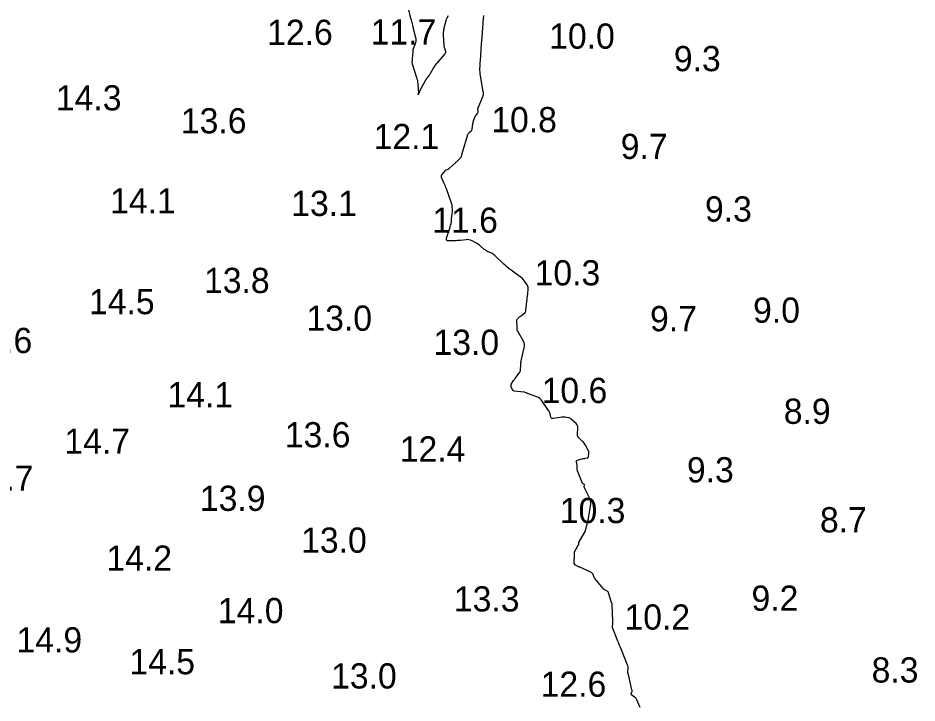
# Model space of a CAD drawing. Extents: x 815352 to 820877, y 582403 to 597439.
# Drawn here: x 820568.3 to 820746.5, y 591131.8 to 591267.7 of the extents above; entities that cross this region are included whole.
import ezdxf

# ---------------------------------------------------------------- set-up
doc = ezdxf.new("R2010")
doc.units = 0
doc.layers.add('V-CONT-EL12', color=7, linetype='Continuous')
doc.layers.add('V-TOPO-SOUN', color=7, linetype='Continuous')

msp = doc.modelspace()

# ---------------------------------------------------------------- linework, layer by layer
at = {"layer": 'V-CONT-EL12'}
for points in [[(820653.58, 591268.14), (820653.29, 591267.64), (820653.22, 591267.51), (820653.16, 591267.38), (820653.11, 591267.24), (820653.08, 591267.1), (820652.74, 591265.66), (820652.71, 591265.55), (820652.69, 591265.43), (820652.67, 591265.32), (820652.66, 591265.2), (820652.6, 591264.74), (820652.58, 591264.62), (820652.58, 591264.51), (820652.58, 591264.39), (820652.58, 591264.27), (820652.71, 591262.31), (820652.73, 591262.16), (820652.75, 591262), (820652.78, 591261.85), (820652.83, 591261.7), (820653.02, 591261.09), (820653.05, 591260.95), (820653.04, 591260.81), (820652.99, 591260.68), (820652.9, 591260.55), (820651.31, 591258.73), (820651.15, 591258.54), (820651, 591258.33), (820650.86, 591258.13), (820650.73, 591257.91), (820650.16, 591256.88), (820650.08, 591256.74), (820649.99, 591256.6), (820649.89, 591256.46), (820649.79, 591256.33), (820649.38, 591255.8), (820649.28, 591255.66), (820649.19, 591255.52), (820649.1, 591255.38), (820649.02, 591255.24), (820647.98, 591253.28), (820647.88, 591253.07), (820647.79, 591252.86), (820647.71, 591252.64), (820647.64, 591252.42), (820647.69, 591252.65), (820647.72, 591252.87), (820647.73, 591253.1), (820647.72, 591253.33), (820647.61, 591254.67), (820647.58, 591254.97), (820647.53, 591255.26), (820647.46, 591255.55), (820647.38, 591255.84), (820646.51, 591258.53), (820646.48, 591258.62), (820646.47, 591258.71), (820646.46, 591258.81), (820646.46, 591258.9), (820646.49, 591259.29), (820646.49, 591259.38), (820646.5, 591259.48), (820646.51, 591259.58), (820646.51, 591259.67), (820646.61, 591260.99), (820646.61, 591261.04), (820646.62, 591261.09), (820646.62, 591261.14), (820646.62, 591261.19), (820646.64, 591261.4), (820646.64, 591261.45), (820646.65, 591261.5), (820646.66, 591261.55), (820646.68, 591261.6), (820647.14, 591262.85), (820647.2, 591263.08), (820647.23, 591263.31), (820647.22, 591263.54), (820647.18, 591263.77), (820646.73, 591265.55), (820646.68, 591265.73), (820646.63, 591265.92), (820646.59, 591266.1), (820646.55, 591266.29), (820646.3, 591267.35), (820646.29, 591267.37), (820646.29, 591267.39), (820646.28, 591267.42), (820646.27, 591267.44), (820646.23, 591267.52), (820646.22, 591267.54), (820646.21, 591267.56), (820646.2, 591267.58), (820646.2, 591267.6), (820645.49, 591270.43)], [(820691.63, 591130.93), (820690.9, 591132.58), (820690.83, 591132.71), (820690.75, 591132.82), (820690.65, 591132.92), (820690.54, 591133), (820689.98, 591133.38), (820689.92, 591133.43), (820689.88, 591133.5), (820689.87, 591133.58), (820689.88, 591133.67), (820690, 591134.04), (820690.03, 591134.13), (820690.04, 591134.22), (820690.04, 591134.31), (820690.02, 591134.41), (820689.31, 591137.46), (820689.3, 591137.51), (820689.28, 591137.56), (820689.27, 591137.61), (820689.25, 591137.66), (820689.19, 591137.87), (820689.18, 591137.92), (820689.17, 591137.97), (820689.17, 591138.02), (820689.17, 591138.08), (820689.24, 591138.81), (820689.24, 591138.95), (820689.23, 591139.09), (820689.2, 591139.22), (820689.15, 591139.35), (820687.91, 591142.4), (820687.74, 591142.83), (820687.56, 591143.26), (820687.39, 591143.69), (820687.21, 591144.12), (820686.22, 591146.58), (820686.2, 591146.64), (820686.18, 591146.71), (820686.17, 591146.77), (820686.17, 591146.84), (820686.18, 591147.12), (820686.18, 591147.18), (820686.18, 591147.23), (820686.18, 591147.28), (820686.19, 591147.33), (820686.19, 591147.55), (820686.2, 591147.6), (820686.2, 591147.65), (820686.2, 591147.71), (820686.2, 591147.76), (820686.18, 591149.99), (820686.18, 591150.08), (820686.18, 591150.16), (820686.17, 591150.25), (820686.16, 591150.33), (820686.12, 591150.7), (820686.12, 591150.77), (820686.11, 591150.84), (820686.11, 591150.91), (820686.11, 591150.98), (820686.1, 591151.27), (820686.09, 591151.34), (820686.08, 591151.4), (820686.07, 591151.47), (820686.05, 591151.54), (820685.38, 591153.65), (820685.34, 591153.76), (820685.28, 591153.85), (820685.2, 591153.93), (820685.1, 591153.99), (820684.68, 591154.22), (820684.58, 591154.28), (820684.48, 591154.35), (820684.4, 591154.43), (820684.32, 591154.52), (820682.67, 591156.53), (820682.6, 591156.62), (820682.55, 591156.71), (820682.5, 591156.81), (820682.46, 591156.91), (820682.31, 591157.33), (820682.27, 591157.42), (820682.21, 591157.51), (820682.13, 591157.58), (820682.04, 591157.64), (820681.58, 591157.89), (820681.47, 591157.95), (820681.36, 591158), (820681.24, 591158.06), (820681.13, 591158.11), (820679.66, 591158.74), (820679.58, 591158.78), (820679.5, 591158.81), (820679.42, 591158.85), (820679.34, 591158.88), (820678.99, 591159.04), (820678.93, 591159.08), (820678.88, 591159.11), (820678.83, 591159.15), (820678.78, 591159.2), (820678.61, 591159.41), (820678.58, 591159.46), (820678.55, 591159.52), (820678.54, 591159.58), (820678.54, 591159.65), (820678.64, 591161.17), (820678.64, 591161.22), (820678.64, 591161.28), (820678.63, 591161.33), (820678.63, 591161.38), (820678.59, 591161.59), (820678.58, 591161.64), (820678.59, 591161.69), (820678.6, 591161.74), (820678.62, 591161.79), (820679.12, 591162.75), (820679.15, 591162.81), (820679.19, 591162.87), (820679.22, 591162.93), (820679.26, 591162.98), (820679.45, 591163.25), (820679.47, 591163.29), (820679.49, 591163.33), (820679.5, 591163.37), (820679.5, 591163.42), (820679.5, 591163.6), (820679.51, 591163.65), (820679.51, 591163.69), (820679.53, 591163.73), (820679.55, 591163.77), (820680.71, 591165.85), (820680.74, 591165.9), (820680.77, 591165.95), (820680.79, 591166.01), (820680.8, 591166.06), (820680.87, 591166.29), (820680.89, 591166.34), (820680.9, 591166.4), (820680.92, 591166.46), (820680.93, 591166.51), (820681.21, 591167.61), (820681.25, 591167.82), (820681.3, 591168.02), (820681.34, 591168.22), (820681.37, 591168.43), (820681.84, 591171.33), (820681.85, 591171.48), (820681.85, 591171.63), (820681.82, 591171.77), (820681.78, 591171.92), (820681.56, 591172.49), (820681.5, 591172.63), (820681.44, 591172.77), (820681.38, 591172.91), (820681.31, 591173.05), (820680.6, 591174.49), (820680.58, 591174.55), (820680.56, 591174.62), (820680.56, 591174.68), (820680.57, 591174.74), (820680.61, 591175.01), (820680.61, 591175.07), (820680.6, 591175.13), (820680.57, 591175.18), (820680.52, 591175.22), (820680.3, 591175.37), (820680.25, 591175.41), (820680.21, 591175.46), (820680.17, 591175.51), (820680.14, 591175.57), (820679.22, 591177.88), (820679.19, 591177.97), (820679.17, 591178.06), (820679.16, 591178.15), (820679.16, 591178.25), (820679.18, 591178.63), (820679.18, 591178.73), (820679.18, 591178.82), (820679.17, 591178.92), (820679.15, 591179.01), (820678.99, 591179.63), (820678.98, 591179.75), (820679.01, 591179.85), (820679.08, 591179.93), (820679.2, 591179.97), (820680.34, 591180.29), (820680.44, 591180.31), (820680.54, 591180.33), (820680.64, 591180.35), (820680.74, 591180.37), (820681.15, 591180.43), (820681.24, 591180.46), (820681.31, 591180.51), (820681.35, 591180.57), (820681.38, 591180.67), (820681.48, 591181.32), (820681.49, 591181.46), (820681.48, 591181.6), (820681.45, 591181.73), (820681.39, 591181.86), (820680.81, 591182.97), (820680.69, 591183.17), (820680.56, 591183.36), (820680.41, 591183.54), (820680.24, 591183.7), (820679.54, 591184.33), (820679.39, 591184.5), (820679.29, 591184.69), (820679.23, 591184.89), (820679.22, 591185.12), (820679.29, 591186.31), (820679.28, 591186.57), (820679.21, 591186.81), (820679.09, 591187.04), (820678.92, 591187.23), (820677.97, 591188.14), (820677.84, 591188.24), (820677.71, 591188.32), (820677.57, 591188.38), (820677.41, 591188.41), (820676.77, 591188.5), (820676.61, 591188.52), (820676.45, 591188.52), (820676.29, 591188.52), (820676.13, 591188.5), (820674.4, 591188.24), (820674.24, 591188.23), (820674.11, 591188.28), (820674.02, 591188.38), (820673.95, 591188.52), (820673.77, 591189.2), (820673.71, 591189.37), (820673.65, 591189.53), (820673.57, 591189.69), (820673.48, 591189.84), (820672.23, 591191.7), (820672.02, 591191.97), (820671.77, 591192.2), (820671.48, 591192.39), (820671.17, 591192.54), (820669.28, 591193.24), (820669.22, 591193.26), (820669.16, 591193.28), (820669.1, 591193.31), (820669.05, 591193.33), (820668.82, 591193.44), (820668.76, 591193.46), (820668.7, 591193.48), (820668.64, 591193.49), (820668.58, 591193.5), (820666.71, 591193.69), (820666.67, 591193.69), (820666.64, 591193.7), (820666.61, 591193.71), (820666.58, 591193.73), (820666.46, 591193.79), (820666.43, 591193.81), (820666.41, 591193.83), (820666.39, 591193.85), (820666.37, 591193.88), (820666.14, 591194.34), (820666.11, 591194.41), (820666.08, 591194.49), (820666.07, 591194.57), (820666.07, 591194.65), (820666.09, 591194.99), (820666.11, 591195.07), (820666.13, 591195.15), (820666.16, 591195.22), (820666.2, 591195.29), (820666.56, 591195.78), (820666.64, 591195.89), (820666.71, 591195.99), (820666.79, 591196.09), (820666.87, 591196.2), (820667.79, 591197.46), (820667.81, 591197.49), (820667.82, 591197.52), (820667.84, 591197.55), (820667.85, 591197.58), (820667.89, 591197.71), (820667.9, 591197.74), (820667.9, 591197.78), (820667.91, 591197.81), (820667.91, 591197.85), (820667.96, 591198.94), (820667.97, 591199.13), (820667.99, 591199.32), (820668.02, 591199.51), (820668.06, 591199.7), (820668.65, 591202.28), (820668.7, 591202.61), (820668.69, 591202.94), (820668.61, 591203.26), (820668.48, 591203.58), (820667.53, 591205.34), (820667.51, 591205.38), (820667.48, 591205.43), (820667.45, 591205.47), (820667.42, 591205.51), (820667.29, 591205.67), (820667.27, 591205.71), (820667.25, 591205.75), (820667.24, 591205.8), (820667.24, 591205.85), (820667.26, 591206.17), (820667.26, 591206.24), (820667.26, 591206.31), (820667.26, 591206.38), (820667.26, 591206.45), (820667.18, 591207.61), (820667.19, 591207.72), (820667.21, 591207.82), (820667.26, 591207.91), (820667.33, 591208), (820667.67, 591208.32), (820667.75, 591208.4), (820667.84, 591208.47), (820667.93, 591208.55), (820668.02, 591208.62), (820668.86, 591209.29), (820668.89, 591209.32), (820668.91, 591209.34), (820668.92, 591209.38), (820668.93, 591209.41), (820668.94, 591209.56), (820668.94, 591209.6), (820668.94, 591209.63), (820668.95, 591209.67), (820668.95, 591209.71), (820669.23, 591211.96), (820669.26, 591212.21), (820669.29, 591212.45), (820669.31, 591212.69), (820669.34, 591212.93), (820669.44, 591213.94), (820669.44, 591214.16), (820669.41, 591214.37), (820669.33, 591214.57), (820669.23, 591214.76), (820668.72, 591215.5), (820668.59, 591215.68), (820668.44, 591215.85), (820668.28, 591216), (820668.11, 591216.14), (820666.05, 591217.66), (820665.67, 591217.95), (820665.3, 591218.25), (820664.94, 591218.57), (820664.59, 591218.89), (820662.8, 591220.6), (820662.65, 591220.74), (820662.49, 591220.85), (820662.32, 591220.96), (820662.14, 591221.05), (820661.4, 591221.38), (820661.22, 591221.46), (820661.05, 591221.56), (820660.89, 591221.68), (820660.73, 591221.8), (820659.95, 591222.48), (820659.77, 591222.63), (820659.58, 591222.77), (820659.38, 591222.89), (820659.17, 591223.01), (820658.18, 591223.53), (820657.94, 591223.63), (820657.69, 591223.7), (820657.43, 591223.73), (820657.17, 591223.72), (820656.01, 591223.59), (820655.72, 591223.56), (820655.44, 591223.54), (820655.16, 591223.52), (820654.87, 591223.51), (820653.67, 591223.49), (820653.42, 591223.52), (820653.27, 591223.62), (820653.22, 591223.8), (820653.26, 591224.04), (820653.94, 591226.18), (820654.06, 591226.57), (820654.15, 591226.96), (820654.22, 591227.35), (820654.26, 591227.76), (820654.41, 591229.36), (820654.43, 591229.76), (820654.4, 591230.16), (820654.34, 591230.55), (820654.22, 591230.93), (820653.22, 591233.8), (820653.13, 591234.06), (820653.03, 591234.33), (820652.92, 591234.58), (820652.81, 591234.84), (820652.27, 591236.03), (820652.22, 591236.2), (820652.22, 591236.36), (820652.26, 591236.51), (820652.36, 591236.66), (820652.97, 591237.4), (820653.02, 591237.46), (820653.09, 591237.52), (820653.16, 591237.56), (820653.23, 591237.6), (820653.55, 591237.72), (820653.63, 591237.75), (820653.71, 591237.79), (820653.78, 591237.84), (820653.84, 591237.9), (820655, 591238.96), (820655.12, 591239.07), (820655.24, 591239.18), (820655.36, 591239.29), (820655.47, 591239.4), (820656.05, 591239.95), (820656.11, 591240.01), (820656.15, 591240.07), (820656.18, 591240.14), (820656.2, 591240.21), (820656.27, 591240.51), (820656.29, 591240.59), (820656.31, 591240.67), (820656.33, 591240.74), (820656.35, 591240.82), (820656.88, 591242.6), (820656.94, 591242.82), (820657.01, 591243.04), (820657.08, 591243.27), (820657.15, 591243.49), (820657.5, 591244.59), (820657.55, 591244.7), (820657.61, 591244.8), (820657.68, 591244.9), (820657.76, 591244.98), (820658.14, 591245.29), (820658.22, 591245.37), (820658.29, 591245.47), (820658.33, 591245.57), (820658.35, 591245.69), (820658.48, 591246.69), (820658.49, 591246.75), (820658.5, 591246.8), (820658.51, 591246.85), (820658.51, 591246.91), (820658.55, 591247.12), (820658.56, 591247.17), (820658.57, 591247.22), (820658.59, 591247.27), (820658.61, 591247.32), (820658.84, 591247.96), (820658.88, 591248.07), (820658.93, 591248.17), (820658.99, 591248.27), (820659.06, 591248.36), (820659.36, 591248.73), (820659.42, 591248.82), (820659.47, 591248.92), (820659.49, 591249.02), (820659.5, 591249.14), (820659.48, 591249.59), (820659.48, 591249.71), (820659.5, 591249.82), (820659.52, 591249.93), (820659.56, 591250.03), (820660.48, 591252.15), (820660.51, 591252.22), (820660.53, 591252.29), (820660.54, 591252.37), (820660.55, 591252.45), (820660.55, 591252.76), (820660.55, 591252.84), (820660.55, 591252.92), (820660.54, 591253), (820660.53, 591253.08), (820659.94, 591256.62), (820659.91, 591256.83), (820659.89, 591257.04), (820659.88, 591257.25), (820659.88, 591257.47), (820659.91, 591258.31), (820659.92, 591258.53), (820659.93, 591258.74), (820659.94, 591258.95), (820659.96, 591259.16), (820660.1, 591261.35), (820660.13, 591261.78), (820660.16, 591262.22), (820660.2, 591262.65), (820660.23, 591263.09), (820660.44, 591265.67), (820660.46, 591265.98), (820660.49, 591266.29), (820660.51, 591266.6), (820660.54, 591266.91), (820660.64, 591268.16)]]:
    msp.add_lwpolyline(points, dxfattribs=at)

# ---------------------------------------------------------------- texts
at = {"layer": 'V-TOPO-SOUN'}
for s, p in [('12.6 ', (820617.68, 591262.35)), ('11.7 ', (820638.2, 591262.42)), ('10.0 ', (820673.6, 591261.6)), ('9.3', (820698.32, 591257.14)), ('14.3 ', (820575.8, 591249.36)), ('13.6 ', (820600.58, 591244.8)), ('10.8 ', (820662.12, 591245.03)), ('12.1 ', (820638.8, 591241.68)), ('9.7', (820687.79, 591239.72)), ('14.1 ', (820586.54, 591228.92)), ('13.1 ', (820622.46, 591228.43)), ('9.3', (820704.49, 591227.31)), ('11.6 ', (820650.42, 591225.08)), ('13.8 ', (820605.17, 591213.14)), ('10.3 ', (820670.72, 591214.65)), ('14.5 ', (820582.36, 591208.94)), ('9.0', (820714.03, 591207.24)), ('13.0 ', (820625.47, 591205.66)), ('9.7', (820693.6, 591205.56)), ('14.6 ', (820558.1, 591201.23)), ('13.0 ', (820650.67, 591200.87)), ('14.1 ', (820597.92, 591190.47)), ('10.6 ', (820672.11, 591191.32)), ('8.9', (820720.11, 591187.19)), ('14.7 ', (820577.48, 591181.25)), ('13.6 ', (820621.19, 591182.53)), ('12.4 ', (820643.98, 591179.71)), ('9.3', (820700.91, 591175.58)), ('14.7 ', (820558.35, 591173.93)), ('13.9 ', (820604.35, 591169.93)), ('10.3 ', (820675.7, 591167.5)), ('8.7', (820727.29, 591165.67)), ('13.0 ', (820624.42, 591161.63)), ('14.2 ', (820585.81, 591158.06)), ('13.3 ', (820654.71, 591149.98)), ('9.2', (820713.71, 591150.12)), ('14.0 ', (820607.92, 591147.66)), ('10.2 ', (820688.53, 591146.38)), ('14.9 ', (820567.99, 591141.85)), ('14.5 ', (820590.37, 591137.52)), ('13.0 ', (820630.36, 591134.7)), ('8.3', (820737.53, 591135.88)), ('12.6 ', (820671.91, 591133.06))]:
    msp.add_text(s, height=5, dxfattribs=at).set_placement(p)

doc.saveas('drawing.dxf')
